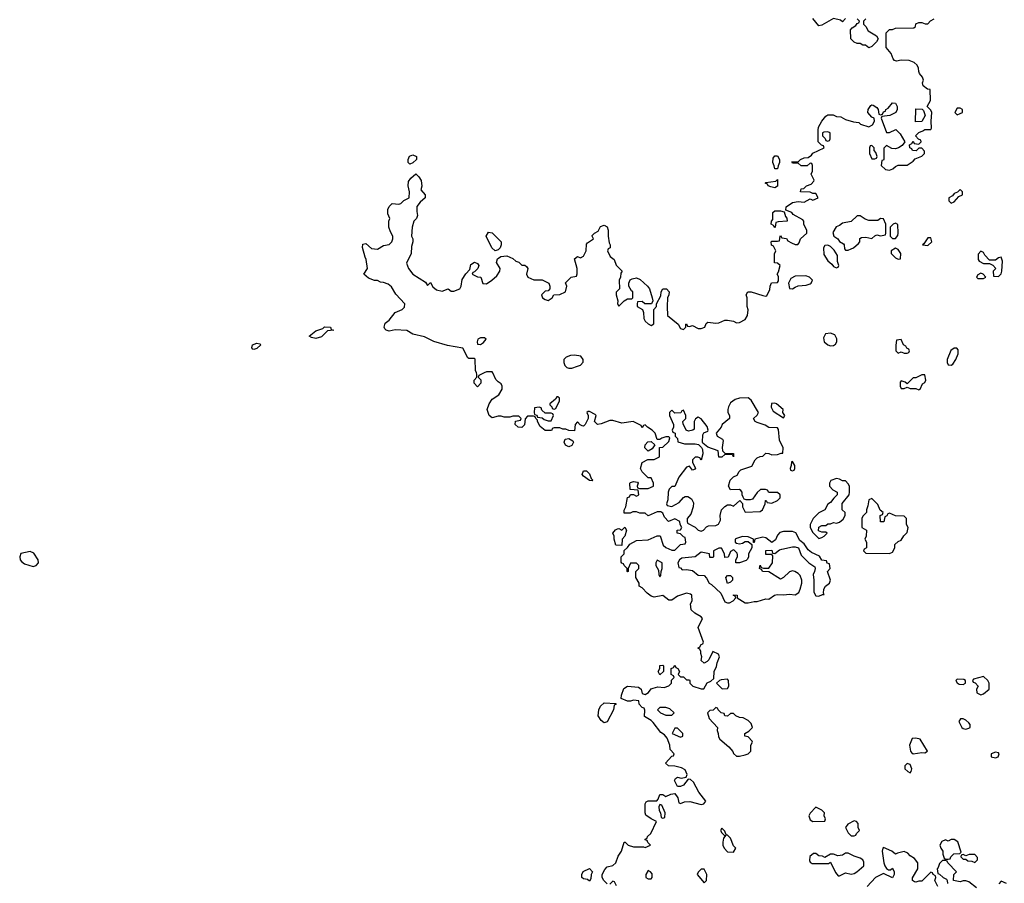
# Model space of a CAD drawing. Header units: inches. Extents: x 2601682 to 2755810, y 449311 to 584050.
# Tile 373 of 505: x 2708178 to 2714871, y 506531 to 512400. Entities that reach past the tile are written whole.
import ezdxf

# ---------------------------------------------------------------- set-up
doc = ezdxf.new("R2010")
doc.units = ezdxf.units.IN
doc.header["$MEASUREMENT"] = 0
for name, color, linetype in [('C7500', 7, 'Continuous'), ('C7501', 7, 'Continuous'), ('C7510', 7, 'Continuous'), ('C7511', 7, 'Continuous')]:
    doc.layers.add(name, color=color, linetype=linetype)

msp = doc.modelspace()

# ---------------------------------------------------------------- linework, layer by layer
at = {"layer": 'C7500', "color": 2, "elevation": 6}
msp.add_lwpolyline([(2708250, 508785.2), (2708186.8, 508773.2), (2708178, 508750), (2708181, 508730), (2708190, 508718), (2708210, 508702.8), (2708270, 508684), (2708290, 508691), (2708305.2, 508710), (2708302.7, 508730), (2708274, 508774)], close=True, dxfattribs=at)
at = {"layer": 'C7501', "color": 2, "elevation": 2}
msp.add_lwpolyline([(2709770, 510159), (2709762, 510162), (2709755.3, 510170), (2709761.2, 510190), (2709790, 510200.7), (2709810, 510198), (2709818, 510190), (2709790, 510166)], close=True, dxfattribs=at)
at = {"layer": 'C7510', "color": 2, "elevation": 2}
for points in [[(2711334, 510000), (2711298, 509982), (2711294, 509970), (2711311.6, 509951.6), (2711312, 509930), (2711290, 509906), (2711268, 509930), (2711268, 509950), (2711286, 509970), (2711286, 509990), (2711282.4, 510000)], [(2712170, 506528), (2712148, 506550), (2712138, 506570), (2712138, 506590), (2712154.6, 506625.4), (2712170, 506642), (2712210, 506652), (2712228.9, 506671.1), (2712245.6, 506714.4), (2712268.7, 506750), (2712286, 506810), (2712294, 506810), (2712314, 506790), (2712350, 506778.8), (2712418, 506778), (2712430, 506774), (2712466, 506790), (2712447.3, 506807.3), (2712442, 506822), (2712430, 506826), (2712428.9, 506831.1), (2712442, 506838), (2712446, 506850), (2712468, 506870), (2712506, 506950), (2712469.1, 506969.1), (2712434.6, 506994.6), (2712429, 507009), (2712428.7, 507070), (2712435.3, 507084.7), (2712449, 507091), (2712508, 507092), (2712518, 507102), (2712530, 507134), (2712550, 507134), (2712570, 507122), (2712603.1, 507136.9), (2712630, 507142), (2712651.6, 507111.6), (2712658, 507078), (2712670, 507074), (2712696.4, 507083.6), (2712734, 507086), (2712810, 507066.8), (2712829, 507071), (2712842, 507090), (2712793.2, 507150), (2712758, 507218), (2712736.4, 507236.4), (2712722, 507238), (2712690, 507199), (2712670, 507188.7), (2712649, 507189), (2712628, 507230), (2712636.4, 507243.6), (2712648.7, 507251.3), (2712674, 507246), (2712708, 507252), (2712715.3, 507270), (2712701.2, 507301.2), (2712676.5, 507316.5), (2712630, 507328), (2712588.4, 507328.4), (2712568.4, 507348.4), (2712610, 507394), (2712622, 507398), (2712626, 507410), (2712600.4, 507440.4), (2712598, 507470), (2712578, 507518), (2712560.4, 507540.4), (2712536.4, 507556.4), (2712484.7, 507624.7), (2712470, 507638), (2712424, 507664), (2712427.3, 507707.3), (2712422, 507722), (2712410, 507726), (2712388.7, 507748.7), (2712386, 507770), (2712350, 507775.3), (2712330, 507768), (2712308.4, 507768.4), (2712267.3, 507787.3), (2712268, 507810), (2712284.7, 507855.3), (2712308.7, 507871.3), (2712384.7, 507864.7), (2712402, 507850), (2712410, 507822), (2712430, 507814), (2712452.9, 507827.1), (2712470, 507852), (2712483.1, 507856.9), (2712514.6, 507865.4), (2712558, 507862), (2712590, 507872), (2712608, 507890), (2712608.4, 507911.6), (2712626, 507930), (2712622, 507942), (2712606, 507950), (2712606, 507990), (2712622, 507998), (2712630, 508014), (2712638, 507998), (2712651.6, 507991.6), (2712662, 507970), (2712654, 507950), (2712670, 507934), (2712690, 507934), (2712710, 507914), (2712730, 507914), (2712734, 507910), (2712734, 507890), (2712754, 507870), (2712810, 507852), (2712827.3, 507852.7), (2712850, 507894), (2712876.4, 507903.6), (2712896.4, 507923.6), (2712898, 507970), (2712914.6, 508005.4), (2712918, 508030), (2712935.3, 508070), (2712928.4, 508088.4), (2712890, 508106), (2712862, 508050), (2712850, 508038), (2712830, 508026), (2712810, 508046), (2712815.3, 508070), (2712807.3, 508092.7), (2712807.3, 508107.3), (2712802, 508122), (2712788, 508130), (2712802, 508138), (2712810, 508154), (2712822, 508158), (2712826, 508170), (2712788.7, 508270), (2712819, 508330), (2712810, 508342), (2712766.3, 508366.3), (2712742, 508390), (2712738, 508430), (2712748, 508450), (2712746, 508490), (2712736.4, 508496.4), (2712710, 508502), (2712650, 508482), (2712610, 508455.3), (2712590, 508455.3), (2712550, 508488), (2712490, 508475.3), (2712470, 508482), (2712442, 508502), (2712410, 508538), (2712388, 508550), (2712388, 508570), (2712366, 508610), (2712366, 508650), (2712386, 508670), (2712386, 508690), (2712370, 508706), (2712330, 508706), (2712314, 508670), (2712314, 508650), (2712310, 508648), (2712306, 508650), (2712306, 508670), (2712286, 508690), (2712282, 508702), (2712270, 508706), (2712267.3, 508712.7), (2712266, 508750), (2712286, 508770), (2712287.3, 508792.7), (2712310, 508812), (2712325.2, 508834.8), (2712370, 508861), (2712450, 508864.7), (2712510, 508891.3), (2712531.6, 508891.6), (2712552, 508830), (2712570, 508812), (2712610, 508794), (2712630, 508794), (2712670, 508834), (2712702, 508838), (2712706, 508850), (2712702, 508882), (2712690, 508886), (2712670, 508906), (2712648, 508910), (2712648, 508930), (2712670, 508934), (2712678, 508950), (2712668.4, 508968.4), (2712666, 508990), (2712630, 509008), (2712589.1, 508989.1), (2712560.2, 509020.2), (2712550, 509046), (2712536.4, 509056.4), (2712510, 509055.3), (2712450, 509028), (2712430, 509046), (2712392.7, 509047.3), (2712370, 509055.3), (2712345.4, 509054.6), (2712327.3, 509047.3), (2712286, 509046), (2712287.3, 509067.3), (2712298, 509090), (2712310, 509154), (2712322, 509158), (2712330, 509174), (2712350, 509174), (2712370, 509162), (2712386, 509170), (2712382, 509202), (2712327.3, 509207.3), (2712326, 509250), (2712330, 509254), (2712350, 509262), (2712378, 509258), (2712382, 509250), (2712374, 509230), (2712378, 509218), (2712390, 509214), (2712450, 509214), (2712486, 509230), (2712486, 509250), (2712470, 509286), (2712450, 509286), (2712408.4, 509328.4), (2712398, 509350), (2712408.7, 509390), (2712448.4, 509411.6), (2712490, 509412), (2712526, 509430), (2712527.3, 509492.7), (2712550, 509494), (2712590, 509534), (2712598, 509558), (2712590, 509566), (2712570, 509566), (2712543.6, 509556.4), (2712530, 509546), (2712510, 509546), (2712498, 509590), (2712478, 509610), (2712446, 509630), (2712430, 509646), (2712418, 509642), (2712410, 509626), (2712402, 509642), (2712348.4, 509668.4), (2712270, 509657.2), (2712210, 509675.3), (2712190, 509675.3), (2712130, 509654), (2712106, 509650), (2712086, 509670), (2712095.3, 509710), (2712090, 509718), (2712050, 509738), (2712042, 509738), (2712034, 509730), (2712042, 509710), (2712042, 509690), (2712022, 509650), (2712010, 509638), (2712000.4, 509640.4), (2711987.3, 509647.3), (2711970, 509666), (2711954, 509650), (2711950, 509606), (2711910, 509608), (2711890, 509618), (2711870, 509618), (2711850, 509626), (2711810, 509626), (2711798, 509622), (2711794, 509610), (2711787.3, 509607.3), (2711750, 509608), (2711716.4, 509636.4), (2711698, 509670), (2711698, 509678), (2711686, 509690), (2711682, 509702), (2711670, 509706), (2711630, 509706), (2711612.7, 509687.3), (2711610, 509646), (2711590, 509628), (2711566, 509630), (2711546, 509650), (2711547.3, 509672.7), (2711582, 509678), (2711586, 509690), (2711570, 509706), (2711530, 509706), (2711510, 509698), (2711470, 509698), (2711450, 509706), (2711430, 509706), (2711390, 509695.3), (2711368.7, 509710), (2711355.3, 509750), (2711369, 509790), (2711390, 509822), (2711435.3, 509850), (2711458, 509890), (2711458, 509910), (2711450, 509926), (2711430, 509938), (2711414.6, 509954.6), (2711392.9, 510000)], [(2714418, 506510), (2714398, 506550), (2714406, 506570), (2714402, 506582), (2714386, 506590), (2714382, 506602), (2714370, 506606), (2714310, 506546), (2714290, 506546), (2714270, 506538), (2714260.4, 506540.4), (2714246, 506550), (2714247.3, 506567.3), (2714282, 506630), (2714282, 506670), (2714260.4, 506700.4), (2714230, 506718), (2714215.3, 506735.3), (2714190, 506748), (2714143.6, 506736.4), (2714130, 506728), (2714106, 506750), (2714050, 506775.3), (2714044.7, 506770), (2714041, 506750), (2714051.3, 506670), (2714058, 506650), (2714070, 506632), (2714083.6, 506623.6), (2714096.4, 506623.6), (2714110, 506634), (2714122, 506610), (2714122, 506590), (2714110, 506569), (2714050, 506598), (2713994, 506570), (2713938, 506510)], [(2714680.4, 506500.4), (2714630, 506542), (2714610, 506548.7), (2714590, 506548.7), (2714570, 506542), (2714526, 506550), (2714528.4, 506591.6), (2714546, 506610), (2714486, 506670), (2714482, 506682), (2714470, 506686), (2714450, 506686), (2714430, 506666), (2714422, 506638), (2714414, 506630), (2714418, 506598), (2714430, 506594), (2714454, 506570), (2714478, 506558), (2714482, 506550), (2714484.7, 506530)], [(2712234.6, 506514.6), (2712222, 506542), (2712210, 506546), (2712190, 506526)], [(2714886, 506530), (2714850, 506546), (2714832.7, 506527.3)]]:
    msp.add_lwpolyline(points, dxfattribs=at)
for points in [[(2714330, 509986), (2714310, 509986), (2714270, 509966), (2714250, 509966), (2714210, 509926), (2714196.4, 509936.4), (2714170, 509946), (2714163.6, 509936.4), (2714162, 509910), (2714170, 509894), (2714190, 509894), (2714210, 509902), (2714230, 509894), (2714270, 509894), (2714290, 509884.7), (2714298, 509890), (2714315.3, 509924.7), (2714330, 509934), (2714338, 509950)], [(2711830, 509838), (2711818.8, 509821.2), (2711782, 509790), (2711782, 509782), (2711794, 509770), (2711798, 509758), (2711810, 509754), (2711822, 509758), (2711848, 509810), (2711847.3, 509827.3), (2711836.4, 509836.4)], [(2713130, 509829.2), (2713070, 509829), (2713042, 509818), (2713010, 509795.3), (2712996, 509770), (2712991.3, 509750), (2712992, 509730), (2713002, 509710), (2713002, 509690), (2712952, 509650), (2712946.8, 509630), (2712911.3, 509590), (2712918, 509570), (2712954, 509550), (2712959.8, 509539.8), (2712952, 509492), (2712954, 509470), (2712970, 509454), (2713030, 509452), (2713030, 509428.7), (2713022, 509442), (2713010, 509446), (2712970, 509446), (2712950, 509426), (2712930, 509426), (2712926, 509470), (2712854.6, 509494.6), (2712822, 509522), (2712818, 509530), (2712820.4, 509579.6), (2712827.3, 509592.7), (2712855.3, 509604.7), (2712858, 509610), (2712850, 509635.3), (2712810, 509688), (2712790, 509698), (2712771.6, 509688.4), (2712762, 509670), (2712762, 509618), (2712754, 509610), (2712724.7, 509604.7), (2712708, 509610), (2712687.3, 509652.7), (2712686, 509670), (2712706, 509690), (2712706, 509710), (2712690, 509746), (2712678, 509742), (2712672, 509728), (2712630, 509726), (2712610, 509746), (2712594, 509730), (2712594, 509710), (2712622, 509650), (2712622, 509630), (2712614, 509610), (2712618, 509598), (2712634, 509590), (2712634, 509570), (2712650, 509554), (2712652, 509532), (2712696.9, 509516.9), (2712770, 509518), (2712792, 509512), (2712812.7, 509492.7), (2712819.6, 509479.6), (2712822, 509450), (2712810, 509406), (2712802, 509422), (2712787.3, 509427.3), (2712770, 509428), (2712752, 509410), (2712752, 509390), (2712771.6, 509351.6), (2712770, 509346), (2712750, 509338), (2712730, 509366), (2712710, 509358), (2712658, 509290), (2712631.3, 509228.7), (2712610, 509228), (2712592, 509210), (2712584.7, 509190), (2712583.6, 509136.4), (2712574, 509110), (2712578, 509098), (2712610, 509092), (2712660.4, 509119.6), (2712690, 509154), (2712700.4, 509159.6), (2712719.6, 509159.6), (2712743.6, 509143.6), (2712756.9, 509116.9), (2712756, 509090), (2712739.8, 509040.2), (2712714, 509010), (2712714, 508990), (2712718, 508978), (2712770, 508952), (2712790, 508932), (2712810, 508924.7), (2712826, 508930), (2712847.3, 508952.7), (2712860.4, 508959.6), (2712910, 508962), (2712928.4, 508971.6), (2712940.4, 508999.6), (2712939, 509030), (2712948.7, 509070), (2712970, 509092), (2712990, 509102), (2713010, 509102), (2713030, 509094), (2713072, 509132), (2713092, 509112), (2713092, 509090), (2713110, 509054), (2713210, 509058), (2713228, 509070), (2713246, 509110), (2713247.3, 509132.7), (2713252.7, 509132.7), (2713258, 509118), (2713290, 509114), (2713330, 509132), (2713348, 509150), (2713348, 509170), (2713330, 509188), (2713270, 509186), (2713262, 509202), (2713247.3, 509207.3), (2713212.7, 509207.3), (2713190, 509186), (2713158, 509142), (2713143.6, 509136.4), (2713116.4, 509136.4), (2713102, 509142), (2713094.6, 509154.6), (2713088, 509170), (2713088, 509190), (2713080.4, 509200.4), (2713070, 509208), (2713010, 509206), (2712995.3, 509230), (2713008, 509270), (2713030, 509294), (2713054.6, 509305.4), (2713068, 509330), (2713080.2, 509339.8), (2713155.3, 509364.7), (2713178, 509410), (2713190, 509422), (2713210, 509432), (2713230, 509434), (2713250, 509454), (2713270, 509452), (2713290, 509442), (2713330, 509444.7), (2713354, 509454), (2713366, 509454), (2713368, 509490), (2713343.1, 509543.1), (2713335.3, 509615.3), (2713330, 509626), (2713270, 509628.7), (2713244.7, 509644.7), (2713190, 509662), (2713178, 509670), (2713166, 509690), (2713190, 509712), (2713199, 509730), (2713150, 509815.3)], [(2713310, 509793.6), (2713288.8, 509791.2), (2713286.4, 509766.4), (2713299.6, 509739.6), (2713370, 509694), (2713378, 509710), (2713366, 509730), (2713368, 509750), (2713322, 509790)], [(2711710, 509766), (2711678, 509762), (2711674, 509730), (2711678, 509718), (2711692.7, 509712.7), (2711698, 509698), (2711730, 509694), (2711743.6, 509683.6), (2711770, 509674), (2711790, 509674), (2711806, 509710), (2711802, 509722), (2711790, 509726), (2711750, 509726), (2711727.3, 509747.3), (2711722, 509762)], [(2711910, 509498), (2711888.9, 509508.9), (2711878, 509530), (2711886, 509550), (2711910, 509554), (2711936.9, 509536.9), (2711942, 509530), (2711930, 509506)], [(2712450, 509468), (2712428, 509490), (2712428.4, 509511.6), (2712448.4, 509531.6), (2712470, 509534), (2712494, 509510), (2712476.9, 509483.1)], [(2713430, 509398), (2713423.6, 509396.4), (2713422, 509370), (2713414, 509350), (2713418, 509338), (2713430, 509334), (2713442, 509338), (2713446, 509350), (2713446, 509370)], [(2712070, 509266), (2712050, 509268), (2712010, 509298), (2712002, 509310), (2712010, 509334), (2712030, 509334), (2712050, 509314), (2712062, 509282), (2712074, 509270)], [(2713730, 509282), (2713691.6, 509268.4), (2713682, 509250), (2713682, 509230), (2713705.4, 509205.4), (2713734, 509190), (2713734, 509170), (2713711.6, 509148.4), (2713690, 509118), (2713671.6, 509108.4), (2713651.1, 509068.9), (2713610, 509048), (2713572, 509010), (2713552, 508970), (2713552, 508950), (2713570, 508914), (2713610, 508874), (2713630, 508882), (2713646, 508890), (2713666, 508910), (2713656.4, 508916.4), (2713630, 508918), (2713607.3, 508927.3), (2713608.7, 508951.3), (2713630, 508962), (2713656.4, 508963.6), (2713670, 508974), (2713690, 508974), (2713710, 508982), (2713730, 508978), (2713750, 508984.7), (2713774.6, 509005.4), (2713788, 509030), (2713788, 509050), (2713768.7, 509070), (2713768.7, 509111.3), (2713815.3, 509170), (2713818, 509190), (2713818, 509230), (2713810, 509246), (2713790, 509266), (2713770, 509266), (2713750, 509278)], [(2713970, 509146), (2713950, 509138), (2713943.6, 509096.4), (2713934, 509070), (2713934, 509050), (2713910, 509026), (2713902, 509010), (2713902, 508950), (2713934, 508930), (2713932, 508890), (2713922, 508870), (2713934, 508850), (2713934, 508810), (2713918, 508802), (2713914, 508790), (2713930, 508774), (2714090, 508772), (2714110, 508782), (2714126, 508810), (2714127.3, 508832.7), (2714150, 508854), (2714170, 508862), (2714188.7, 508891.3), (2714210, 508914), (2714218, 508950), (2714206, 508970), (2714206, 509010), (2714190, 509026), (2714130, 509028), (2714090, 509046), (2714078, 509042), (2714072.7, 509027.3), (2714058, 509022), (2714052.7, 508987.3), (2714028.4, 508988.4), (2714026, 509030), (2714042, 509038), (2714046, 509050), (2714027.3, 509067.3), (2714010, 509106)], [(2712270, 508826), (2712230, 508828), (2712218, 508870), (2712218, 508890), (2712209.4, 508910.6), (2712227.3, 508932.7), (2712240.4, 508939.6), (2712250, 508942), (2712270, 508932), (2712292, 508952), (2712302, 508930), (2712292, 508890), (2712272, 508870)], [(2713430, 508922), (2713370, 508921.2), (2713344, 508916), (2713330, 508898), (2713315.3, 508864.7), (2713290, 508846), (2713250, 508879), (2713230, 508884), (2713174, 508870), (2713170, 508846), (2713166, 508846), (2713166, 508870), (2713130, 508886), (2713090, 508888), (2713050, 508875.3), (2713042, 508870), (2713042, 508850), (2713050, 508842), (2713070, 508838), (2713090, 508842), (2713110, 508854), (2713130, 508854), (2713154, 508834), (2713154, 508810), (2713132, 508770), (2713131.3, 508748.7), (2713125.4, 508734.6), (2713116, 508724), (2713071.6, 508708.4), (2713046, 508710), (2713046, 508730), (2713058, 508750), (2713056.4, 508763.6), (2713053.6, 508773.6), (2713034.6, 508794.6), (2713030, 508798), (2713010, 508786), (2712992.7, 508747.3), (2712970, 508746), (2712968, 508770), (2712948, 508808), (2712930, 508808.7), (2712894, 508790), (2712894, 508750), (2712890, 508746), (2712870, 508746), (2712866, 508770), (2712810, 508782), (2712770, 508748.7), (2712679.6, 508740.4), (2712662, 508730), (2712652, 508710), (2712658, 508678), (2712670, 508674), (2712682, 508662), (2712710, 508662.8), (2712750, 508656), (2712790, 508624.7), (2712830, 508622), (2712845.4, 508605.4), (2712864.7, 508570), (2712881, 508561), (2712943.6, 508503.6), (2712970, 508444.7), (2712990, 508436), (2713003.1, 508436.9), (2713028, 508450), (2713046, 508470), (2713042, 508482), (2713030, 508486), (2713030, 508492), (2713054, 508490), (2713054, 508470), (2713110, 508438), (2713130, 508436), (2713170, 508446), (2713190, 508446), (2713250, 508464.7), (2713270, 508462), (2713308, 508490), (2713325.6, 508494.4), (2713370, 508490.8), (2713410, 508496), (2713450, 508491.3), (2713472.9, 508507.1), (2713484, 508530), (2713494, 508570), (2713494, 508590), (2713482, 508622), (2713470, 508635.3), (2713446, 508650), (2713430, 508654), (2713410, 508648.7), (2713370, 508608.7), (2713350, 508599), (2713270, 508648), (2713226, 508650), (2713222, 508662), (2713206, 508670), (2713210, 508694), (2713218, 508678), (2713232.7, 508672.7), (2713270, 508672), (2713294, 508710), (2713296.4, 508756.4), (2713290, 508766), (2713250, 508766), (2713250, 508792), (2713290, 508794), (2713294, 508774), (2713310, 508772), (2713342.7, 508797.3), (2713357.2, 508802.8), (2713430, 508818), (2713450, 508818), (2713471.3, 508811.3), (2713490, 508762), (2713542, 508710), (2713582, 508682), (2713584.7, 508670), (2713581, 508650), (2713571.1, 508628.9), (2713576, 508590), (2713574.8, 508510), (2713590, 508484.7), (2713610, 508482), (2713634, 508494), (2713646, 508494), (2713642, 508502), (2713644, 508530), (2713655.3, 508550), (2713682, 508570), (2713688.7, 508590), (2713668, 508650), (2713686, 508670), (2713682, 508702), (2713667.3, 508707.3), (2713662, 508722), (2713630, 508726), (2713615.3, 508755.3), (2713560.2, 508780.2), (2713536.4, 508796.4), (2713510, 508838), (2713481.2, 508861.2), (2713452.7, 508912.7)], [(2712510, 508726), (2712502, 508710), (2712502, 508690), (2712519.6, 508659.6), (2712522, 508630), (2712530, 508614), (2712536.4, 508623.6), (2712538, 508650), (2712546, 508670), (2712546, 508710)], [(2712990, 508568), (2712978, 508610), (2712990, 508622), (2713010, 508622), (2713022, 508610), (2713022, 508590), (2713010, 508578)], [(2712530, 507948), (2712518, 507970), (2712528, 507990), (2712528.4, 508011.6), (2712550, 508014), (2712554, 508010), (2712554, 507970)], [(2712990, 507918), (2712945.4, 507914.6), (2712934, 507910), (2712914, 507890), (2712952.7, 507852.7), (2712990, 507854), (2712998, 507870), (2712995.3, 507910)], [(2714550, 507918), (2714542, 507910), (2714550, 507894), (2714563.6, 507883.6), (2714590, 507882), (2714606, 507890), (2714606, 507910), (2714596.4, 507916.4)], [(2714730, 507935.3), (2714662, 507918), (2714654, 507910), (2714658, 507898), (2714672.7, 507892.7), (2714692, 507870), (2714682, 507850), (2714684.7, 507824.7), (2714710, 507812), (2714730, 507818), (2714768, 507850), (2714768, 507890), (2714758, 507910)], [(2712150, 507622), (2712130, 507638), (2712109.2, 507670), (2712114, 507710), (2712126.3, 507733.7), (2712150, 507758), (2712230, 507754), (2712232.7, 507747.3), (2712218, 507742), (2712214, 507710), (2712170, 507628)], [(2712570, 507726), (2712530, 507726), (2712514, 507710), (2712534, 507690), (2712570, 507674), (2712610, 507674), (2712626, 507690), (2712596.4, 507716.4)], [(2712910, 507726), (2712891.6, 507708.4), (2712870, 507706), (2712854, 507690), (2712864.7, 507650), (2712922, 507590), (2712918, 507570), (2712926, 507550), (2712927.5, 507527.5), (2712938, 507510), (2712999.1, 507459.1), (2713026, 507426), (2713030, 507414), (2713050, 507394), (2713070, 507394), (2713110, 507404.7), (2713130, 507412), (2713148, 507430), (2713148, 507470), (2713158, 507490), (2713156.4, 507496.4), (2713130, 507526), (2713106, 507530), (2713106, 507550), (2713134.6, 507565.4), (2713158, 507590), (2713150, 507618), (2713130, 507638), (2713094.6, 507654.6), (2713070, 507658), (2713046, 507670), (2713030, 507686), (2713010, 507686), (2712990, 507666), (2712970, 507668), (2712966, 507686), (2712946, 507690), (2712926, 507710), (2712922, 507722)], [(2714590, 507648.7), (2714572, 507648), (2714562, 507630), (2714582, 507590), (2714590, 507582), (2714610, 507578), (2714630, 507584.7), (2714638, 507590), (2714639, 507601), (2714639, 507610), (2714630, 507622), (2714610, 507639)], [(2712650, 507586), (2712630, 507586), (2712614, 507550), (2712670, 507524.7), (2712686, 507530), (2712686, 507550)], [(2714270, 507518), (2714244.7, 507515.3), (2714226, 507470), (2714232, 507430), (2714239.6, 507419.6), (2714250, 507412), (2714310, 507421), (2714330, 507418), (2714348, 507430), (2714298, 507510)], [(2714810, 507422), (2714782, 507410), (2714782, 507390), (2714810, 507382.8), (2714828, 507390), (2714835.3, 507410), (2714830, 507418)], [(2714210, 507346), (2714194, 507330), (2714194, 507310), (2714214, 507290), (2714230, 507282), (2714238, 507290), (2714242, 507310), (2714230, 507338)], [(2712530, 507066), (2712522, 507050), (2712525.4, 507025.4), (2712534, 507010), (2712538, 506978), (2712550, 506974), (2712562, 506978), (2712566, 507010), (2712542, 507062)], [(2713590, 507048), (2713550, 507008), (2713541, 506990), (2713550, 506962), (2713570, 506952), (2713650, 506954), (2713655.3, 506970), (2713646, 506990), (2713648, 507010), (2713630, 507028)], [(2712950, 506906), (2712942, 506890), (2712950, 506874), (2712970, 506854), (2712978, 506858), (2712962.8, 506837.2), (2712958, 506810), (2712958, 506790), (2712966, 506770), (2712990, 506744.7), (2713030, 506742), (2713046, 506770), (2713030, 506786), (2713010, 506838), (2712990, 506858), (2712980.4, 506860.4), (2712970, 506886)], [(2713850, 506955.3), (2713806, 506934), (2713792, 506910), (2713810, 506874), (2713830, 506854), (2713850, 506854), (2713862, 506858), (2713866, 506870), (2713886, 506890), (2713878, 506910), (2713876.4, 506936.4), (2713866, 506950)], [(2714530, 506828), (2714510, 506828), (2714490, 506818), (2714470, 506826), (2714445.4, 506814.6), (2714432, 506790), (2714438, 506770), (2714452, 506750), (2714452, 506730), (2714462, 506702), (2714470, 506694), (2714490, 506694), (2714502, 506698), (2714506, 506710), (2714528.4, 506731.6), (2714567.3, 506732.7), (2714576.4, 506743.6), (2714553.6, 506813.6)], [(2713810, 506735.3), (2713790, 506735.3), (2713770, 506722), (2713738, 506718), (2713710, 506728), (2713690, 506728), (2713650, 506706), (2713634.6, 506714.6), (2713610, 506718), (2713590, 506734), (2713573.6, 506733.6), (2713547.9, 506712.1), (2713546, 506686), (2713550, 506674), (2713565.4, 506665.4), (2713675.3, 506664.7), (2713690, 506674), (2713723.6, 506603.6), (2713742, 506582), (2713750, 506582), (2713790, 506602), (2713830, 506592), (2713850, 506598), (2713868, 506610), (2713915.3, 506650), (2713914.6, 506674.6), (2713908, 506690), (2713890, 506702), (2713850, 506715.3)], [(2714632.7, 506727.3), (2714610, 506718), (2714590, 506726), (2714578, 506722), (2714574, 506710), (2714590, 506694), (2714610, 506694), (2714623.6, 506683.6), (2714650, 506682), (2714670, 506672), (2714688, 506690), (2714687.3, 506707.3), (2714670, 506726)], [(2712050, 506546), (2712036.4, 506556.4), (2712010, 506562), (2711998, 506570), (2711998, 506590), (2712008.7, 506611.3), (2712050, 506632), (2712072, 506610), (2712062, 506590), (2712059.6, 506560.4)], [(2712830, 506626), (2712810, 506626), (2712790, 506606), (2712782, 506590), (2712830, 506534), (2712846, 506550), (2712848, 506590)], [(2712450, 506618), (2712434, 506590), (2712434, 506570), (2712450, 506562), (2712470, 506562), (2712478, 506570), (2712476.4, 506596.4), (2712466, 506610)]]:
    msp.add_lwpolyline(points, close=True, dxfattribs=at)
at = {"layer": 'C7511', "color": 2, "elevation": 2}
for points in [[(2711282.4, 510000), (2711276.4, 510016.4), (2711274, 510094), (2711270, 510098), (2711230, 510098), (2711223.1, 510103.1), (2711190, 510168), (2711086, 510186), (2710992.9, 510212.9), (2710930, 510244), (2710850, 510262), (2710808.4, 510288.4), (2710730, 510293.2), (2710690, 510284), (2710669, 510289), (2710660.2, 510300.2), (2710655.3, 510310), (2710662, 510338), (2710690, 510358), (2710729.1, 510410.9), (2710778, 510430), (2710792.9, 510447.1), (2710795.3, 510470), (2710734.8, 510534.8), (2710705.2, 510585.2), (2710683.1, 510603.1), (2710650, 510614), (2710630, 510615.3), (2710610, 510628), (2710590, 510628.7), (2710550, 510644), (2710518, 510670), (2710542, 510710), (2710533.2, 510770), (2710525.2, 510785.2), (2710509, 510851), (2710510, 510874), (2710530, 510878), (2710570, 510846), (2710610, 510841), (2710650, 510864.7), (2710690, 510872), (2710708, 510890), (2710715.3, 510910), (2710715.3, 510930), (2710698, 510958), (2710688, 510990), (2710688, 511030), (2710694, 511050), (2710680.9, 511080.9), (2710680.9, 511110), (2710690, 511131.3), (2710710, 511151.3), (2710754.6, 511145.4), (2710768.9, 511151.1), (2710789.1, 511170.9), (2710826, 511190), (2710828, 511230), (2710818, 511270), (2710820.4, 511299.6), (2710836.4, 511323.6), (2710870, 511352), (2710890, 511332), (2710906.4, 511306.4), (2710911.3, 511268.7), (2710904.7, 511244.7), (2710934, 511210), (2710934, 511190), (2710899.6, 511160.4), (2710878, 511130), (2710876.9, 511096.9), (2710882, 511070), (2710874, 511050), (2710858, 511030), (2710846.8, 510990), (2710842, 510930), (2710851.1, 510911.1), (2710851.1, 510891.1), (2710842, 510858), (2710838, 510810), (2710806.4, 510746.4), (2710821, 510710), (2710850, 510671.3), (2710936.9, 510616.9), (2710950, 510594), (2710970, 510614), (2710985.4, 510585.4), (2711010, 510564.7), (2711050, 510554), (2711090, 510572), (2711110, 510554), (2711130, 510554), (2711170, 510572), (2711179, 510590), (2711184.7, 510635.3), (2711210, 510674), (2711238, 510702), (2711244.7, 510735.3), (2711270, 510751.3), (2711290, 510742), (2711298, 510730), (2711291, 510709), (2711270, 510686), (2711258, 510682), (2711254, 510670), (2711290, 510652), (2711311.3, 510651.3), (2711327.1, 510607.1), (2711350, 510606), (2711388, 510630), (2711420.4, 510659.6), (2711442, 510690), (2711444, 510710), (2711419, 510750), (2711426, 510774), (2711449, 510791), (2711490, 510796), (2711530, 510778), (2711550, 510758), (2711570, 510751.3), (2711590, 510732), (2711611.1, 510731.1), (2711623.6, 510723.6), (2711632, 510710), (2711622, 510670), (2711631.3, 510651.3), (2711671.6, 510631.6), (2711730, 510631), (2711774, 510610), (2711782, 510590), (2711782, 510570), (2711770, 510558), (2711750, 510555.3), (2711724.7, 510530), (2711732, 510510), (2711750, 510498), (2711770, 510492), (2711798, 510510), (2711808.7, 510531.3), (2711850, 510532), (2711888.4, 510551.6), (2711898, 510590), (2711887.3, 510612.7), (2711926, 510650), (2711962, 510658), (2711967.3, 510672.7), (2711968, 510710), (2711950, 510774), (2711968.4, 510791.6), (2711990, 510782), (2712010, 510792), (2712028.7, 510830), (2712030, 510874), (2712036.4, 510883.6), (2712078, 510910), (2712068.4, 510928.4), (2712070, 510934), (2712086, 510950), (2712110, 510962), (2712125.2, 510994.8), (2712150, 511004.7), (2712170, 510992), (2712178.8, 510970), (2712178.8, 510930), (2712184.7, 510884.7), (2712192, 510870), (2712192, 510850), (2712178, 510842), (2712174, 510830), (2712192, 510790), (2712218, 510770), (2712231.6, 510731.6), (2712274, 510690), (2712263.6, 510676.4), (2712262, 510650), (2712252, 510630), (2712254, 510570), (2712232.7, 510547.3), (2712232, 510530), (2712244.7, 510490), (2712242, 510470), (2712250, 510454), (2712286, 510490), (2712310, 510502), (2712338, 510502), (2712346, 510510), (2712346, 510550), (2712336.4, 510556.4), (2712318, 510590), (2712318, 510610), (2712327.3, 510632.7), (2712340.4, 510639.6), (2712370, 510644.7), (2712395.3, 510635.3), (2712444.7, 510590), (2712458, 510570), (2712478, 510510), (2712482, 510490), (2712472, 510468), (2712428, 510468), (2712410, 510486), (2712378, 510482), (2712374, 510470), (2712374, 510450), (2712411.6, 510431.6), (2712418, 510410), (2712421, 510370), (2712430, 510352), (2712450, 510332), (2712470, 510322), (2712487.3, 510332.7), (2712488.4, 510431.6), (2712506, 510450), (2712506, 510470), (2712536.4, 510523.6), (2712538, 510550), (2712550, 510571.3), (2712574, 510570), (2712592, 510550), (2712591.3, 510530), (2712582, 510510), (2712578, 510450), (2712582, 510390), (2712654, 510330), (2712670, 510302), (2712690, 510294), (2712706, 510310), (2712706, 510330), (2712710, 510334), (2712718, 510318), (2712730, 510314), (2712750, 510322), (2712790, 510302), (2712810, 510301), (2712835.3, 510310), (2712844.7, 510335.3), (2712856.4, 510343.6), (2712910, 510338), (2712930, 510341), (2712970, 510357.3), (2712990, 510357.3), (2713030, 510351), (2713050, 510341), (2713070, 510342.8), (2713110, 510362.8), (2713126, 510390), (2713129.3, 510429.3), (2713122.7, 510450), (2713122, 510510), (2713115.3, 510530), (2713128, 510550), (2713150.9, 510550.9), (2713230, 510524.7), (2713250, 510522), (2713255.3, 510524.7), (2713276.4, 510563.6), (2713278, 510590), (2713287.3, 510612.7), (2713330, 510614), (2713334.6, 510625.4), (2713334.6, 510654.6), (2713326, 510670), (2713334.6, 510685.4), (2713346, 510730), (2713330, 510746), (2713308.4, 510748.4), (2713308.4, 510808.4), (2713318, 510830), (2713302, 510862), (2713288.4, 510868.4), (2713286, 510890), (2713290, 510894), (2713330, 510894), (2713342, 510898), (2713346, 510930), (2713350, 510934), (2713358, 510918), (2713390, 510914), (2713398, 510898), (2713423.6, 510883.6), (2713450, 510872), (2713467.3, 510872.7), (2713476.4, 510883.6), (2713486, 510910), (2713528, 510950), (2713527.3, 510967.3), (2713508, 511010), (2713508, 511030), (2713500.4, 511040.4), (2713436.4, 511076.4), (2713426, 511090), (2713386, 511106), (2713387.3, 511127.3), (2713430, 511158), (2713470, 511164.7), (2713510, 511161), (2713550, 511182), (2713570, 511174), (2713606, 511190), (2713590, 511218), (2713570, 511218), (2713550, 511228), (2713486, 511230), (2713488.7, 511251.3), (2713507.3, 511252.7), (2713526, 511270), (2713558, 511282), (2713576.4, 511303.6), (2713578, 511310), (2713558, 511350), (2713566, 511370), (2713566, 511410), (2713562, 511422), (2713550, 511426), (2713530, 511406), (2713490, 511406), (2713470, 511426), (2713430, 511426), (2713426, 511434), (2713470, 511434), (2713486, 511450), (2713510, 511462), (2713536.4, 511463.6), (2713560.4, 511479.6), (2713570, 511492), (2713646, 511530), (2713642, 511542), (2713627.3, 511547.3), (2713606, 511570), (2713606, 511650), (2713608, 511670), (2713629.1, 511710.9), (2713656.4, 511743.6), (2713670, 511754), (2713707.3, 511752.7), (2713730, 511742), (2713759.6, 511739.6), (2713790, 511722), (2713846.4, 511706.4), (2713882, 511702), (2713894, 511690), (2713950, 511672), (2713974.6, 511685.4), (2713988, 511710), (2713986, 511730), (2713970, 511738), (2713942, 511770), (2713946, 511790), (2713963.1, 511816.9), (2713970, 511822), (2713979.6, 511819.6), (2714003.6, 511803.6), (2714012, 511790), (2714018, 511758), (2714030, 511754), (2714042, 511758), (2714050, 511774), (2714062, 511778), (2714066, 511790), (2714080.4, 511799.6), (2714110, 511834), (2714130, 511832), (2714142, 511810), (2714142, 511790), (2714134, 511770), (2714091.6, 511748.4), (2714038, 511742), (2714034, 511730), (2714070, 511634), (2714090, 511634), (2714132.7, 511652.7), (2714163.6, 511623.6), (2714194, 511570), (2714175.3, 511544.7), (2714152, 511530), (2714130, 511522.7), (2714105.2, 511525.2), (2714070, 511546), (2714052.7, 511527.3), (2714051.6, 511451.6), (2714050, 511446), (2714038, 511442), (2714034, 511410), (2714062, 511382), (2714090, 511378), (2714113.6, 511386.4), (2714130, 511402), (2714150, 511411.3), (2714210, 511411.3), (2714250, 511438), (2714265.2, 511454.8), (2714310, 511472), (2714328, 511490), (2714327.3, 511507.3), (2714310, 511526), (2714290, 511526), (2714271.6, 511508.4), (2714246, 511510), (2714242, 511522), (2714228.7, 511528.7), (2714226, 511550), (2714242, 511558), (2714250, 511574), (2714258, 511558), (2714290, 511554), (2714306, 511570), (2714302, 511582), (2714287.3, 511587.3), (2714266, 511610), (2714290, 511634), (2714316.4, 511643.6), (2714330, 511654), (2714370, 511654), (2714376.4, 511663.6), (2714374, 511710), (2714378, 511770), (2714370, 511786), (2714346, 511810), (2714368.4, 511851.6), (2714366, 511926), (2714348.7, 511928.7), (2714318, 511950), (2714315.3, 511970), (2714322, 511990), (2714315.3, 512010), (2714294.6, 512034.6), (2714288.9, 512048.9), (2714288, 512070), (2714278, 512090), (2714258, 512110), (2714223.1, 512123.1), (2714170, 512124), (2714138, 512118), (2714123.1, 512123.1), (2714114.6, 512134.6), (2714102, 512170), (2714068, 512210), (2714068, 512310), (2714090, 512334), (2714110, 512334), (2714130, 512342), (2714256.4, 512343.6), (2714267.3, 512352.7), (2714268.9, 512371.1), (2714290, 512382), (2714310, 512382), (2714332.7, 512372.7), (2714350, 512372), (2714368.7, 512391.3), (2714394.6, 512405.4)], [(2713791.6, 512408.4), (2713770, 512386), (2713756.4, 512396.4), (2713710, 512408), (2713630, 512362), (2713610, 512358), (2713570, 512408)], [(2713930, 512406), (2713914, 512390), (2713914, 512370), (2713930, 512354), (2713945.4, 512325.4), (2714002, 512290), (2714012, 512270), (2714002, 512250), (2713970, 512218), (2713949.1, 512209.1), (2713927.3, 512227.3), (2713910, 512228), (2713890, 512238), (2713870, 512238), (2713850, 512248), (2713828, 512270), (2713826, 512330), (2713836.4, 512343.6), (2713860.4, 512359.6), (2713870, 512374), (2713882, 512378), (2713886, 512390), (2713870, 512406)], [(2711392.9, 510000), (2711390, 510006), (2711350, 510008), (2711334, 510000)]]:
    msp.add_lwpolyline(points, dxfattribs=at)
for points in [[(2714266, 511706), (2714270, 511794), (2714312, 511792), (2714322, 511782), (2714332, 511750), (2714310, 511708)], [(2714570, 511798), (2714550, 511798), (2714534, 511770), (2714550, 511754), (2714570, 511762), (2714586, 511770), (2714586, 511790)], [(2713670, 511638), (2713643.6, 511636.4), (2713634, 511630), (2713634, 511610), (2713652.7, 511592.7), (2713658, 511578), (2713670, 511574), (2713682, 511578), (2713686, 511590), (2713686, 511630)], [(2713970, 511546), (2713958, 511542), (2713954, 511530), (2713954, 511490), (2713970, 511454), (2713990, 511454), (2714002, 511458), (2714006, 511470), (2713996.4, 511496.4), (2713986, 511510), (2713986, 511530)], [(2710830, 511418), (2710818, 511430), (2710818, 511450), (2710828, 511472), (2710850, 511482), (2710874, 511470), (2710874, 511450), (2710850, 511428)], [(2713310, 511386), (2713307.3, 511407.3), (2713298, 511430), (2713300.4, 511459.6), (2713310, 511474), (2713330, 511474), (2713342, 511450), (2713342, 511430), (2713332.7, 511407.3), (2713330, 511386)], [(2713310, 511258), (2713283.1, 511263.1), (2713266, 511270), (2713262, 511282), (2713246, 511290), (2713250, 511294), (2713318, 511302), (2713330, 511314), (2713330, 511268)], [(2714570, 511246), (2714552.7, 511227.3), (2714530, 511218), (2714518, 511202), (2714494, 511190), (2714494, 511170), (2714510, 511154), (2714530, 511162), (2714562, 511198), (2714586, 511210), (2714586, 511230)], [(2713310, 510986), (2713302, 511002), (2713286, 511010), (2713288, 511030), (2713298, 511042), (2713298, 511090), (2713310, 511102), (2713350, 511102), (2713374, 511094), (2713383.6, 511063.6), (2713392, 511052), (2713394, 511030), (2713332.7, 511027.3), (2713318, 511022), (2713314, 510990)], [(2713890, 511068), (2713870, 511068), (2713830, 511028), (2713770, 511018), (2713750, 511002), (2713727.1, 510992.9), (2713705.4, 510954.6), (2713711.3, 510930), (2713738, 510910), (2713750, 510892), (2713776.9, 510876.9), (2713782, 510870), (2713783.6, 510843.6), (2713790, 510834), (2713810, 510834), (2713830, 510842), (2713846, 510850), (2713880.4, 510879.6), (2713888, 510890), (2713888, 510912), (2713900.4, 510919.6), (2713930, 510921), (2713970, 510912), (2713990, 510932), (2714003.1, 510936.9), (2714030, 510932), (2714062, 510938), (2714066, 510950), (2714066, 511010), (2714050, 511046), (2714030, 511048), (2714010, 511035.3), (2713950, 511035.3), (2713924.7, 511044.7)], [(2714130, 511018), (2714114, 511010), (2714094, 510990), (2714094, 510930), (2714110, 510914), (2714130, 510914), (2714147.3, 510932.7), (2714148, 510950), (2714147.3, 511007.3)], [(2711410, 510828.7), (2711388, 510850), (2711348, 510930), (2711364, 510956), (2711390, 510952), (2711451, 510890), (2711451, 510870), (2711444.7, 510850), (2711430, 510835.3)], [(2714370, 510918), (2714350, 510918), (2714323.6, 510876.4), (2714314, 510870), (2714350, 510864.7), (2714378, 510890)], [(2713670, 510868), (2713650, 510866), (2713642, 510850), (2713643.6, 510803.6), (2713670, 510762), (2713698.8, 510738.8), (2713710, 510722), (2713730, 510714), (2713742, 510718), (2713746, 510730), (2713736.4, 510756.4), (2713736.4, 510796.4), (2713714.6, 510834.6), (2713690, 510858)], [(2714130, 510848), (2714102, 510830), (2714102, 510810), (2714130, 510782), (2714150, 510772), (2714166, 510774), (2714168, 510810), (2714150, 510838)], [(2714710, 510826), (2714692.7, 510807.3), (2714692, 510770), (2714699.6, 510759.6), (2714730, 510742), (2714770, 510742), (2714792.7, 510732.7), (2714812, 510710), (2714794, 510690), (2714798, 510658), (2714830, 510654), (2714850, 510674), (2714854, 510690), (2714859, 510759), (2714850, 510786), (2714830, 510782), (2714810, 510766), (2714770, 510766), (2714739, 510799), (2714730, 510818)], [(2713520.4, 510660.4), (2713450, 510658), (2713419.6, 510640.4), (2713404.7, 510610), (2713410, 510574), (2713430, 510572), (2713450, 510582), (2713470, 510592), (2713523.1, 510596.9), (2713550, 510604.7), (2713558, 510610), (2713566, 510630), (2713546, 510650)], [(2714710, 510678), (2714690, 510666), (2714682, 510650), (2714690, 510642), (2714730, 510642), (2714746, 510650), (2714726, 510670)], [(2710190, 510234), (2710160.4, 510240.4), (2710146, 510250), (2710190, 510286), (2710239, 510301), (2710250, 510312), (2710290, 510311.3), (2710294, 510294), (2710314, 510290), (2710270, 510286), (2710230, 510245.2)], [(2711337.2, 510237.2), (2711310, 510237.2), (2711292, 510230), (2711286.8, 510210), (2711290, 510194), (2711310, 510192), (2711330, 510206), (2711348, 510230)], [(2713690, 510269.3), (2713655.3, 510264.7), (2713642, 510238), (2713646, 510210), (2713670.4, 510190.4), (2713690, 510184), (2713710, 510186.8), (2713724.1, 510195.9), (2713732.7, 510210), (2713732, 510232), (2713718.6, 510258.6)], [(2714170, 510226), (2714138, 510222), (2714132.7, 510187.3), (2714134, 510150), (2714150, 510134), (2714170, 510142), (2714190, 510134), (2714210, 510134), (2714222, 510138), (2714226, 510150), (2714222, 510162), (2714207.3, 510167.3), (2714202, 510182), (2714186, 510190)], [(2711950, 510119.5), (2711922.8, 510117.2), (2711892.8, 510107.2), (2711877.3, 510090), (2711877.3, 510070), (2711884, 510050), (2711896.8, 510036.8), (2711910, 510030.8), (2711930, 510030.8), (2711970, 510044.7), (2711988.9, 510051.1), (2712008, 510072), (2712008.7, 510090), (2711993.2, 510113.2)], [(2714530, 510168), (2714507.1, 510152.9), (2714482, 510090), (2714482, 510070), (2714490, 510054), (2714510, 510052), (2714520.4, 510059.6), (2714542, 510090), (2714558, 510130), (2714556.4, 510156.4), (2714547.3, 510167.3)]]:
    msp.add_lwpolyline(points, close=True, dxfattribs=at)

doc.saveas('drawing.dxf')
